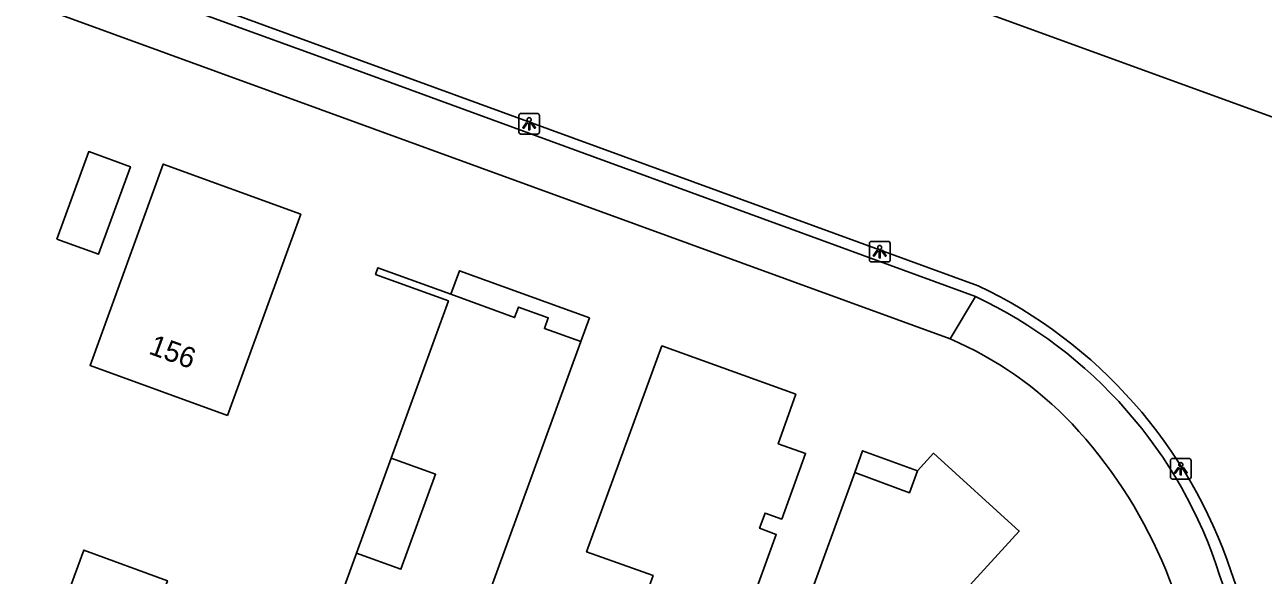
# Model space of a CAD drawing. Extents: x 155275 to 156263, y 382654 to 383635.
# Drawn here: x 156141.3 to 156201.4, y 383111.2 to 383137.9 of the extents above; entities that cross this region are included whole.
import ezdxf

# ---------------------------------------------------------------- set-up
doc = ezdxf.new("R2010")
doc.units = 0
for name, color, linetype in [('IMGEO_Erf', 7, 'Continuous'), ('IMGEO_Groenvoorziening', 7, 'Continuous'), ('IMGEO_Haag', 7, 'Continuous'), ('IMGEO_Lichtpunt', 7, 'Continuous'), ('IMGEO_Pand', 7, 'Continuous'), ('IMGEO_Pand_nummerreeks', 7, 'Continuous'), ('IMGEO_Pand_overbouw', 7, 'Continuous'), ('IMGEO_Voetpad_open', 7, 'Continuous')]:
    doc.layers.add(name, color=color, linetype=linetype)

msp = doc.modelspace()

# ---------------------------------------------------------------- linework, layer by layer
at = {"layer": 'IMGEO_Erf'}
for points in [[(156161.949, 383124.838), (156162.361, 383125.977), (156168.666, 383123.696), (156168.251, 383122.55)], [(156157.377, 383112.286), (156159.058, 383116.899)]]:
    msp.add_lwpolyline(points, dxfattribs=at)
at = {"layer": 'IMGEO_Groenvoorziening'}
msp.add_lwpolyline([(156208.89, 383130.865), (156134.197, 383158.019)], dxfattribs=at)
at = {"layer": 'IMGEO_Haag'}
msp.add_lwpolyline([(156187.526, 383125.255), (156102.17, 383156.398), (156101.766, 383156.548)], dxfattribs=at)
for centre, radius, start, end in [((156177.336, 383103.88), 23.679, 18.45931, 64.51135), ((156177.753, 383102.989), 23.586, 331.97079, 20.83587)]:
    msp.add_arc(centre, radius, start, end, dxfattribs=at)
at = {"layer": 'IMGEO_Lichtpunt'}
for p, q in [((156165.249, 383133.514), (156165.249, 383132.707)), ((156165.249, 383133.514), (156165.249, 383132.707)), ((156166.151, 383133.609), (156165.343, 383133.609)), ((156166.151, 383133.609), (156165.343, 383133.609)), ((156166.245, 383132.707), (156166.245, 383133.514)), ((156166.245, 383132.707), (156166.245, 383133.514)), ((156165.343, 383132.613), (156166.151, 383132.613)), ((156165.343, 383132.613), (156166.151, 383132.613)), ((156182.253, 383127.309), (156182.253, 383126.502)), ((156182.253, 383127.309), (156182.253, 383126.502)), ((156183.155, 383127.404), (156182.347, 383127.404)), ((156183.155, 383127.404), (156182.347, 383127.404)), ((156183.249, 383126.502), (156183.249, 383127.309)), ((156183.249, 383126.502), (156183.249, 383127.309)), ((156182.347, 383126.408), (156183.155, 383126.408)), ((156182.347, 383126.408), (156183.155, 383126.408)), ((156197.757, 383116.876), (156196.949, 383116.876)), ((156197.757, 383116.876), (156196.949, 383116.876)), ((156196.855, 383116.781), (156196.855, 383115.974)), ((156196.855, 383116.781), (156196.855, 383115.974)), ((156197.851, 383115.974), (156197.851, 383116.781)), ((156197.851, 383115.974), (156197.851, 383116.781)), ((156196.949, 383115.88), (156197.757, 383115.88)), ((156196.949, 383115.88), (156197.757, 383115.88))]:
    msp.add_line(p, q, dxfattribs=at)
for points in [[(156165.623, 383133.178), (156165.662, 383133.15), (156165.474, 383132.888), (156165.436, 383132.915), (156165.623, 383133.178)], [(156165.725, 383133.13), (156165.772, 383133.13), (156165.772, 383132.808), (156165.725, 383132.808), (156165.725, 383133.13)], [(156165.835, 383133.15), (156165.873, 383133.177), (156166.06, 383132.915), (156166.021, 383132.887), (156165.835, 383133.15)], [(156182.627, 383126.973), (156182.666, 383126.945), (156182.478, 383126.683), (156182.44, 383126.71), (156182.627, 383126.973)], [(156182.729, 383126.925), (156182.776, 383126.925), (156182.776, 383126.603), (156182.729, 383126.603), (156182.729, 383126.925)], [(156182.839, 383126.945), (156182.877, 383126.972), (156183.064, 383126.71), (156183.025, 383126.682), (156182.839, 383126.945)], [(156197.229, 383116.445), (156197.268, 383116.417), (156197.08, 383116.155), (156197.042, 383116.182), (156197.229, 383116.445)], [(156197.331, 383116.397), (156197.378, 383116.397), (156197.378, 383116.075), (156197.331, 383116.075), (156197.331, 383116.397)], [(156197.441, 383116.417), (156197.479, 383116.444), (156197.666, 383116.182), (156197.627, 383116.154), (156197.441, 383116.417)]]:
    msp.add_lwpolyline(points, dxfattribs=at)
for centre in [(156165.748, 383133.312), (156182.752, 383127.107), (156197.354, 383116.579)]:
    msp.add_circle(centre, 0.0994, dxfattribs=at)
for centre, start, end in [((156165.343, 383133.514), 90, 180), ((156165.343, 383133.514), 90, 180), ((156166.151, 383133.514), 0, 90), ((156166.151, 383133.514), 0, 90), ((156165.343, 383132.707), 180, 270), ((156165.343, 383132.707), 180, 270), ((156166.151, 383132.707), 270, 0), ((156166.151, 383132.707), 270, 360), ((156182.347, 383127.309), 90, 180), ((156182.347, 383127.309), 90, 180), ((156183.155, 383127.309), 0, 90), ((156183.155, 383127.309), 0, 90), ((156182.347, 383126.502), 180, 270), ((156182.347, 383126.502), 180, 270), ((156183.155, 383126.502), 270, 0), ((156183.155, 383126.502), 270, 360), ((156196.949, 383116.781), 90, 180), ((156196.949, 383116.781), 90, 180), ((156197.757, 383116.781), 0, 90), ((156197.757, 383116.781), 0, 90), ((156196.949, 383115.974), 180, 270), ((156196.949, 383115.974), 180, 270), ((156197.757, 383115.974), 270, 0), ((156197.757, 383115.974), 270, 360)]:
    msp.add_arc(centre, 0.0946, start, end, dxfattribs=at)
at = {"layer": 'IMGEO_Pand'}
for points in [[(156142.844, 383127.518), (156144.387, 383131.757), (156146.404, 383131.023), (156144.861, 383126.784), (156142.844, 383127.518)], [(156151.118, 383118.965), (156144.45, 383121.392), (156148.002, 383131.151), (156154.67, 383128.724), (156151.118, 383118.965)], [(156159.058, 383116.899), (156161.833, 383124.517), (156158.296, 383125.806), (156158.409, 383126.128), (156161.949, 383124.838)], [(156168.251, 383122.55), (156166.486, 383123.174), (156166.675, 383123.701), (156165.232, 383124.218), (156165.042, 383123.711), (156161.949, 383124.838)], [(156168.251, 383122.55), (156159.939, 383099.763), (156153.646, 383102.044), (156157.377, 383112.286)], [(156167.368, 383103.403), (156170.922, 383102.108), (156172.345, 383106.024), (156170.164, 383106.816), (156171.758, 383111.199), (156168.534, 383112.343), (156172.188, 383122.334), (156178.674, 383119.993), (156177.825, 383117.591), (156179.155, 383117.122), (156178, 383113.934), (156177.191, 383114.227), (156176.921, 383113.489), (156177.729, 383113.196), (156173.375, 383101.214), (156171.318, 383095.57), (156165.311, 383097.759), (156167.368, 383103.403)], [(156159.058, 383116.899), (156161.209, 383116.115), (156159.529, 383111.502), (156157.377, 383112.286)], [(156181.535, 383116.198), (156184.19, 383115.211), (156184.58, 383116.271), (156185.361, 383117.129), (156189.519, 383113.354), (156186.955, 383110.562), (156189.472, 383106.533), (156186.25, 383104.528), (156184.65, 383100.128), (156181.555, 383101.265), (156180.577, 383098.601), (156175.764, 383100.351), (156181.535, 383116.198)], [(156146.008, 383105.001), (156141.963, 383106.478), (156144.145, 383112.433), (156148.201, 383110.947), (156146.008, 383105.001)]]:
    msp.add_lwpolyline(points, dxfattribs=at)
at = {"layer": 'IMGEO_Pand_overbouw'}
for points in [[(156168.251, 383122.55), (156168.666, 383123.696), (156162.361, 383125.977), (156161.949, 383124.838), (156165.042, 383123.711), (156165.232, 383124.218), (156166.675, 383123.701), (156166.486, 383123.174)], [(156157.377, 383112.286), (156159.529, 383111.502), (156161.209, 383116.115), (156159.058, 383116.899)], [(156181.535, 383116.198), (156184.19, 383115.211), (156184.58, 383116.271), (156181.918, 383117.249)]]:
    msp.add_lwpolyline(points, close=True, dxfattribs=at)
at = {"layer": 'IMGEO_Voetpad_open'}
for points in [[(156187.394, 383124.725), (156156.505, 383136.033), (156101.464, 383156.016)], [(156135.368, 383141.189), (156186.165, 383122.677)], [(156186.165, 383122.677), (156187.394, 383124.725)]]:
    msp.add_lwpolyline(points, dxfattribs=at)
for centre, radius, start, end in [((156177.857, 383104.419), 22.434, 17.63066, 64.84138), ((156178.963, 383106.028), 18.14, 43.6971, 66.6068), ((156174.734, 383102.424), 23.689, 4.38706, 42.9338), ((156176.431, 383103.054), 24.222, 334.42649, 19.68784)]:
    msp.add_arc(centre, radius, start, end, dxfattribs=at)

# ---------------------------------------------------------------- texts
at = {"layer": 'IMGEO_Pand_nummerreeks'}
msp.add_text('156', height=1, rotation=339.99965, dxfattribs=at).set_placement((156147.245, 383121.971))

doc.saveas('drawing.dxf')
